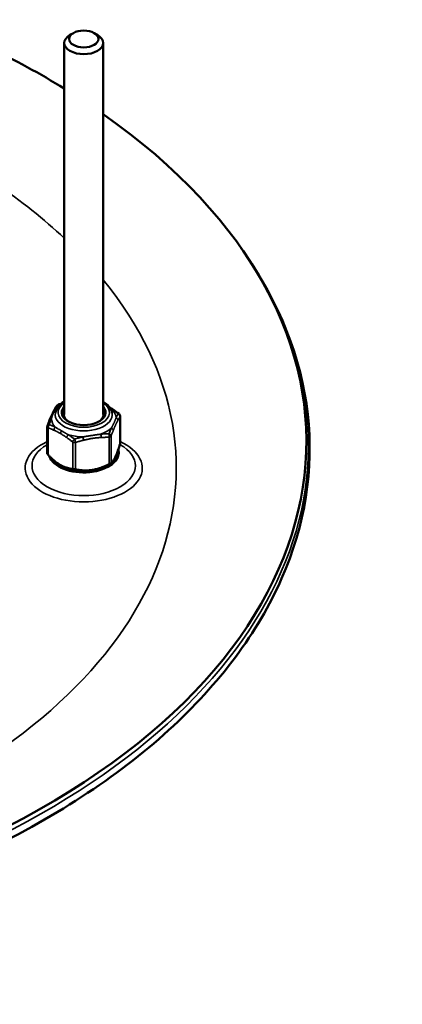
# Model space of a CAD drawing. Header units: millimetres. Extents: x 38 to 2514, y 38 to 1622.
# Tile 273 of 310: x 1750 to 1790, y 1137 to 1239. Entities that reach past the tile are written whole.
import ezdxf

# ---------------------------------------------------------------- set-up
doc = ezdxf.new("R2010")
doc.units = ezdxf.units.MM
doc.header["$LTSCALE"] = 7.692308
doc.layers.add('Visible (ISO)', color=7, linetype='Continuous', lineweight=50)
doc.layers.add('Visible Narrow (ISO)', color=7, linetype='Continuous', lineweight=35)

msp = doc.modelspace()

# ---------------------------------------------------------------- linework, layer by layer
at = {"layer": 'Visible (ISO)'}
for p, q in [((1755.7724, 1237.2273), (1755.4189, 1237.0232)), ((1757.8937, 1237.2273), (1758.2473, 1237.0232)), ((1754.8331, 1236.2067), (1754.8331, 1198.0355)), ((1758.8331, 1236.2067), (1758.8331, 1198.0355)), ((1772.9803, 1215.1393), (1773.1901, 1214.8401)), ((1760.5739, 1197.8452), (1760.5739, 1195.0908)), ((1753.0922, 1196.7806), (1753.0922, 1194.0262)), ((1753.0922, 1194.9367), (1753.0804, 1194.9299)), ((1760.5429, 1194.9546), (1760.5858, 1194.9299)), ((1754.865, 1192.6312), (1754.7898, 1192.6636)), ((1758.8011, 1192.6312), (1759.0086, 1192.7204))]:
    msp.add_line(p, q, dxfattribs=at)
for centre, start, end in [((1754.3142, 1198.7672), 107.03754, 147.806537), ((1760.2739, 1197.8452), 0, 51.880844), ((1753.3922, 1196.7806), 159.8212, 180)]:
    msp.add_arc(centre, 0.3, start, end, dxfattribs=at)
for centre, major_axis, start_param, end_param in [((1687.8331, 1230.083), (60, 0), 4.74572849, 6.5728723), ((1756.8331, 1236.2067), (2, 0), 2.35619449, 7.06858347), ((1687.8331, 1195.239), (-91.8592, 0), 3.89497845, 4.01240195), ((1687.8331, 1195.239), (-91.8592, 0), 5.59582198, 10.11214128), ((1756.8331, 1198.2396), (2.25, 0), 2.6657104, 6.75906756), ((1756.8331, 1194.1571), (-3.6, 0), 0.19192868, 3.2923744), ((1756.8331, 1194.1571), (3.2952, 0), 4.07232108, 5.35245688)]:
    msp.add_ellipse(centre, major_axis=major_axis, ratio=0.57735027, start_param=start_param, end_param=end_param, dxfattribs=at)
msp.add_ellipse((1756.8331, 1236.6149), major_axis=(1.5, 0), ratio=0.57735027, dxfattribs=at)
for points, knots in [([(1773.1901, 1214.8401), (1776.914, 1209.5289), (1779.1787, 1203.8359), (1780.4772, 1192.3937), (1779.5639, 1186.658), (1774.7288, 1175.6387), (1770.7852, 1170.3606), (1760.2344, 1160.7461), (1753.5894, 1156.4232), (1738.2961, 1149.212), (1729.6457, 1146.3277), (1711.2303, 1142.289), (1701.4695, 1141.1338), (1681.819, 1140.6626), (1671.9327, 1141.3457), (1653.0228, 1144.4833), (1644.0027, 1146.9374), (1627.732, 1153.3819), (1620.4856, 1157.3722), (1608.5131, 1166.5075), (1603.7861, 1171.652), (1597.3995, 1182.5541), (1595.7133, 1188.3072), (1595.5556, 1199.7543), (1597.0347, 1205.4359), (1600.7142, 1212.1765), (1601.5504, 1213.5199), (1602.4761, 1214.8401)], [5.11314242, 5.11314242, 5.11314242, 5.11314242, 5.43235958, 5.43235958, 5.74590062, 5.74590062, 6.06252606, 6.06252606, 6.38373431, 6.38373431, 6.70555755, 6.70555755, 7.0270743, 7.0270743, 7.34842283, 7.34842283, 7.66987209, 7.66987209, 7.99162868, 7.99162868, 8.31323672, 8.31323672, 8.63142815, 8.63142815, 8.94467558, 8.94467558, 9.02402452, 9.02402452, 9.02402452, 9.02402452]), ([(1754.8331, 1199.3381), (1754.8233, 1199.3326), (1754.8137, 1199.327), (1754.5709, 1199.1847), (1754.3709, 1199.0216), (1754.0735, 1198.6578), (1753.9708, 1198.4586), (1753.9224, 1198.2358), (1753.92, 1198.224), (1753.9178, 1198.2122)], [3.135140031, 3.135140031, 3.135140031, 3.135140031, 3.149054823, 3.149054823, 3.486037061, 3.486037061, 3.802307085, 3.802307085, 3.819880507, 3.819880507, 3.819880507, 3.819880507]), ([(1759.7483, 1198.2122), (1759.7142, 1198.3952), (1759.6373, 1198.5705), (1759.4032, 1198.909), (1759.2375, 1199.0686), (1758.9753, 1199.2528), (1758.9057, 1199.2967), (1758.8331, 1199.3381)], [0.892508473, 0.892508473, 0.892508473, 0.892508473, 1.165233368, 1.165233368, 1.473424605, 1.473424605, 1.577248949, 1.577248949, 1.577248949, 1.577248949]), ([(1760.5739, 1195.0908), (1760.5739, 1195.0782), (1760.5725, 1195.0646), (1760.5682, 1195.0426), (1760.5661, 1195.0343), (1760.5637, 1195.026)], [-0.148499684, -0.148499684, -0.148499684, -0.148499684, -0.14346855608, -0.14346855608, -0.14057793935, -0.14057793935, -0.14057793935, -0.14057793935]), ([(1753.1801, 1193.8837), (1753.1735, 1193.8907), (1753.1671, 1193.8976), (1753.1476, 1193.9197), (1753.1356, 1193.9347), (1753.1158, 1193.963), (1753.108, 1193.9763), (1753.0969, 1194.0001), (1753.0935, 1194.011), (1753.0923, 1194.0224), (1753.0922, 1194.0243), (1753.0922, 1194.0262)], [-0.1720043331, -0.1720043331, -0.1720043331, -0.1720043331, -0.1691137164, -0.1691137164, -0.1627024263, -0.1627024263, -0.1562911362, -0.1562911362, -0.1498798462, -0.1498798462, -0.148499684, -0.148499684, -0.148499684, -0.148499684]), ([(1759.6417, 1193.0394), (1759.6393, 1193.0373), (1759.6365, 1193.035), (1759.6258, 1193.027), (1759.6162, 1193.0204), (1759.5929, 1193.0055), (1759.5792, 1192.9973), (1759.549, 1192.9798), (1759.532, 1192.9704), (1759.4957, 1192.9508), (1759.4763, 1192.9407), (1759.4476, 1192.926), (1759.4386, 1192.9214), (1759.4296, 1192.9169)], [-0.1720043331, -0.1720043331, -0.1720043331, -0.1720043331, -0.1691137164, -0.1691137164, -0.1627024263, -0.1627024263, -0.1562911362, -0.1562911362, -0.1498798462, -0.1498798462, -0.1434685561, -0.1434685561, -0.1405779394, -0.1405779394, -0.1405779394, -0.1405779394]), ([(1755.9887, 1192.3846), (1755.9797, 1192.3864), (1755.9705, 1192.3881), (1755.9403, 1192.3937), (1755.9187, 1192.3975), (1755.8756, 1192.4048), (1755.8541, 1192.4082), (1755.8128, 1192.4146), (1755.7925, 1192.4176), (1755.7541, 1192.4229), (1755.7361, 1192.4252), (1755.7125, 1192.428), (1755.7056, 1192.4288), (1755.699, 1192.4294)], [-0.1720043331, -0.1720043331, -0.1720043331, -0.1720043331, -0.1691137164, -0.1691137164, -0.1627024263, -0.1627024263, -0.1562911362, -0.1562911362, -0.1498798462, -0.1498798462, -0.1434685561, -0.1434685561, -0.1405779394, -0.1405779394, -0.1405779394, -0.1405779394])]:
    msp.add_open_spline(points, degree=3, knots=knots, dxfattribs=at)
for points in [[(1753.8298, 1198.5346), (1753.9069, 1198.6755), (1753.9839, 1198.8056), (1754.0603, 1198.927)], [(1754.2263, 1199.054), (1754.3326, 1199.0866), (1754.4391, 1199.1181), (1754.5459, 1199.1485)], [(1753.3351, 1197.4693), (1753.4959, 1197.8681), (1753.6693, 1198.241), (1753.8298, 1198.5346)], [(1759.4908, 1198.7802), (1759.6084, 1198.7025), (1759.7252, 1198.621), (1759.8412, 1198.5402)], [(1759.8412, 1198.5402), (1760.0486, 1198.3957), (1760.2546, 1198.2417), (1760.4591, 1198.0812)], [(1753.1106, 1196.8841), (1753.1849, 1197.0861), (1753.2597, 1197.2822), (1753.3351, 1197.4693)]]:
    msp.add_open_spline(points, degree=3, dxfattribs=at)
for points, weights in [([(1759.6417, 1193.0394), (1760.1027, 1193.4357), (1760.5637, 1195.026)], [1.72096950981, 1.94467067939, 1.72096950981]), ([(1753.1801, 1193.8837), (1754.4395, 1192.5596), (1755.699, 1192.4294)], [1.7209164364, 1.9446107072, 1.7209164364]), ([(1755.9887, 1192.3846), (1757.7092, 1192.0537), (1759.4296, 1192.9169)], [1.72093340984, 1.94462988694, 1.72093340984])]:
    msp.add_rational_spline(points, weights, degree=2, dxfattribs=at)
at = {"layer": 'Visible Narrow (ISO)'}
for p, q in [((1760.5637, 1197.8004), (1760.5637, 1195.026)), ((1753.1801, 1196.6581), (1753.1801, 1193.8837)), ((1754.5623, 1196.3495), (1754.5479, 1196.3579)), ((1759.6417, 1195.8138), (1759.6417, 1193.0394)), ((1755.699, 1195.2038), (1755.699, 1192.4294)), ((1755.9887, 1195.159), (1755.9887, 1192.3846)), ((1759.4296, 1195.6913), (1759.4296, 1192.9169))]:
    msp.add_line(p, q, dxfattribs=at)
for centre, major_axis, ratio, start_param, end_param in [((1687.8331, 1192.5241), (78.5, 0), 0.57735027, 0.54812476, 0.7007928), ((1687.8331, 1194.8908), (-92.0855, 0), 0.57735027, 5.89854058, 9.80942269), ((1687.8331, 1192.5241), (78.5, 0), 0.57735027, 2.70090511, 6.72387285), ((1756.8331, 1198.2396), (-2.6354, 0), 0.57735027, 5.5740061, 10.13395717), ((1754.3142, 1198.7672), (-0.2539, 0.1598), 0.87828022, 5.46717043, 6.28318555), ((1754.3142, 1198.7672), (-0.0879, 0.2868), 0.10598565, 5.92533153, 6.2831853), ((1756.8331, 1198.0313), (2.932, 0), 0.57735027, 3.03448234, 6.39029562), ((1754.093, 1198.3906), (-0.2632, 0.1439), 0.84381868, 5.44671788, 6.28318543), ((1756.8331, 1197.6434), (3.3225, 0), 0.57735027, 2.48453254, 2.58799258), ((1756.8331, 1198.0355), (-2, 0), 0.57735027, 0, 0.72470233), ((1756.8331, 1198.0355), (2, 0), 0.57735027, 5.55848298, 6.28318531), ((1759.6697, 1198.294), (0.1715, 0.2462), 0.51497803, 0.00000001, 0.50225953), ((1756.8331, 1197.6434), (3.3225, 0), 0.57735027, 0.0300013, 0.49359748), ((1760.2739, 1197.8452), (0.1852, 0.236), 0.46625197, 0, 0.56275494), ((1760.2739, 1197.8452), (-0.2539, 0.1598), 0.87828022, 3.59938292, 4.87318804), ((1760.2739, 1197.8452), (0.3, 0), 0.57735027, 6.02138591, 6.28318531), ((1753.3922, 1196.7806), (-0.2816, 0.1035), 0.67425182, 5.29959034, 6.28318529), ((1753.3922, 1196.7806), (0.1041, 0.2814), 0.67028037, 0.97633225, 2.25013738), ((1753.6134, 1197.3571), (-0.2782, 0.1122), 0.72518461, 5.35390021, 6.2831853), ((1756.8331, 1197.6434), (-3.3225, 0), 0.57735027, 0.0300013, 0.49359748), ((1760.0528, 1197.4687), (-0.2632, 0.1439), 0.84381869, 3.54635588, 4.78758653), ((1753.3922, 1196.7806), (-0.3, 0), 0.57735027, 0, 0.78539816), ((1753.9964, 1196.5317), (0.1249, 0.2727), 0.6336121, 1.05792551, 2.29915616), ((1754.6517, 1196.2041), (0.15, 0.2598), 0.57735026, 1.29658587, 2.35619449), ((1755.3069, 1195.7751), (0.1715, 0.2462), 0.51497803, 1.16139094, 2.40262154), ((1756.8331, 1197.6434), (-3.3225, 0), 0.57735027, 1.07719881, 1.54079503), ((1756.8331, 1197.6434), (-3.3225, 0), 0.57735027, 2.1243964, 2.58799258), ((1758.5266, 1195.8309), (-0.0202, 0.2993), 0.26952362, 4.10122836, 5.34245902), ((1759.352, 1195.8586), (0.2816, -0.1035), 0.67425182, 0.29021016, 1.56401529), ((1759.352, 1195.8586), (-0.0009, 0.3), 0.31001405, 4.11988541, 5.39369059), ((1759.352, 1195.8586), (0.3, 0), 0.57735027, 4.97418836, 6.02138598), ((1759.5731, 1196.4351), (0.2782, -0.1122), 0.72518461, 0.31194556, 1.55317622), ((1756.8331, 1192.5241), (-6.0142, 0), 0.57735027, 5.3836896, 10.32427367), ((1756.8331, 1192.7633), (-5.3071, 0), 0.57735027, 5.49778714, 10.21017612), ((1755.9111, 1195.3263), (0.1852, 0.236), 0.46625197, 1.15673728, 2.43054246), ((1755.9111, 1195.3263), (-0.3, 0), 0.57735027, 0.78539815, 1.83259578), ((1755.9111, 1195.3263), (-0.0879, 0.2868), 0.10598565, 4.05754405, 5.33134919), ((1756.7365, 1195.554), (-0.0706, 0.2916), 0.15088955, 4.06524596, 5.30647661)]:
    msp.add_ellipse(centre, major_axis=major_axis, ratio=ratio, start_param=start_param, end_param=end_param, dxfattribs=at)
for points, knots in [([(1754.0068, 1198.652), (1754.0243, 1198.683), (1754.0419, 1198.7138), (1754.0596, 1198.744), (1754.0668, 1198.7564), (1754.074, 1198.7686), (1754.0812, 1198.7808), (1754.0942, 1198.8026), (1754.107, 1198.824), (1754.1202, 1198.8456), (1754.1323, 1198.8656), (1754.1447, 1198.8856), (1754.1575, 1198.9061), (1754.1761, 1198.936), (1754.1956, 1198.9668), (1754.2159, 1198.9983), (1754.2247, 1199.0118), (1754.2335, 1199.0254), (1754.2425, 1199.0391)], [0, 0, 0, 0, 0.23660454, 0.23660454, 0.23660454, 0.333333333, 0.333333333, 0.333333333, 0.506469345, 0.506469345, 0.506469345, 0.666666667, 0.666666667, 0.666666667, 0.899956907, 0.899956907, 0.899956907, 0.999999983, 0.999999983, 0.999999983, 0.999999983]), ([(1754.2425, 1199.0391), (1754.2978, 1199.0563), (1754.3508, 1199.0725), (1754.4016, 1199.0878), (1754.4385, 1199.0988), (1754.4743, 1199.1095), (1754.509, 1199.1196)], [0, 0, 0, 0, 0.142857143, 0.142857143, 0.142857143, 0.246437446, 0.246437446, 0.246437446, 0.246437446]), ([(1753.512, 1197.5859), (1753.5229, 1197.6279), (1753.5339, 1197.6683), (1753.545, 1197.707), (1753.5543, 1197.7393), (1753.5637, 1197.7704), (1753.5732, 1197.8003), (1753.575, 1197.8062), (1753.5769, 1197.8121), (1753.5788, 1197.818), (1753.5884, 1197.8477), (1753.598, 1197.8762), (1753.6075, 1197.9033), (1753.6092, 1197.9083), (1753.611, 1197.9133), (1753.6127, 1197.9182), (1753.624, 1197.9497), (1753.6351, 1197.9792), (1753.6459, 1198.0068), (1753.6552, 1198.0306), (1753.6644, 1198.0529), (1753.6733, 1198.0741), (1753.6747, 1198.0775), (1753.6762, 1198.0808), (1753.6776, 1198.0842), (1753.686, 1198.1039), (1753.6942, 1198.1225), (1753.7023, 1198.1403), (1753.7041, 1198.1443), (1753.706, 1198.1483), (1753.7078, 1198.1522), (1753.7161, 1198.1703), (1753.7243, 1198.1876), (1753.7325, 1198.2044), (1753.7339, 1198.2074), (1753.7354, 1198.2104), (1753.7369, 1198.2134), (1753.7452, 1198.2304), (1753.7535, 1198.2468), (1753.7619, 1198.2629), (1753.7632, 1198.2654), (1753.7645, 1198.2679), (1753.7658, 1198.2704), (1753.7755, 1198.289), (1753.7854, 1198.3073), (1753.7954, 1198.3254), (1753.8055, 1198.3435), (1753.8157, 1198.3615), (1753.8262, 1198.3793), (1753.8366, 1198.3971), (1753.8472, 1198.4146), (1753.8579, 1198.432), (1753.8669, 1198.4467), (1753.8761, 1198.4612), (1753.8855, 1198.4759), (1753.8871, 1198.4785), (1753.8888, 1198.4811), (1753.8905, 1198.4837), (1753.9006, 1198.4992), (1753.9109, 1198.5149), (1753.9217, 1198.531), (1753.9229, 1198.5328), (1753.9241, 1198.5345), (1753.9253, 1198.5363), (1753.9356, 1198.5515), (1753.9462, 1198.567), (1753.9575, 1198.5831), (1753.9595, 1198.586), (1753.9616, 1198.5889), (1753.9637, 1198.5919), (1753.9772, 1198.6111), (1753.9916, 1198.6311), (1754.0068, 1198.652)], [0.000000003, 0.000000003, 0.000000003, 0.000000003, 0.066666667, 0.066666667, 0.066666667, 0.122314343, 0.122314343, 0.122314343, 0.133333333, 0.133333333, 0.133333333, 0.189625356, 0.189625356, 0.189625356, 0.2, 0.2, 0.2, 0.266666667, 0.266666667, 0.266666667, 0.324069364, 0.324069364, 0.324069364, 0.333333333, 0.333333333, 0.333333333, 0.387702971, 0.387702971, 0.387702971, 0.4, 0.4, 0.4, 0.456463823, 0.456463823, 0.456463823, 0.466666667, 0.466666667, 0.466666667, 0.524372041, 0.524372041, 0.524372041, 0.533333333, 0.533333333, 0.533333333, 0.6, 0.6, 0.6, 0.666666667, 0.666666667, 0.666666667, 0.733333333, 0.733333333, 0.733333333, 0.78993551, 0.78993551, 0.78993551, 0.8, 0.8, 0.8, 0.860063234, 0.860063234, 0.860063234, 0.866666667, 0.866666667, 0.866666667, 0.923100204, 0.923100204, 0.923100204, 0.933333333, 0.933333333, 0.933333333, 0.999999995, 0.999999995, 0.999999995, 0.999999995]), ([(1759.5277, 1198.7289), (1759.5325, 1198.7255), (1759.5373, 1198.722), (1759.5738, 1198.6952), (1759.6061, 1198.671), (1759.6713, 1198.6212), (1759.7042, 1198.5956), (1759.7446, 1198.5637), (1759.7518, 1198.558), (1759.759, 1198.5523)], [0.643787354, 0.643787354, 0.643787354, 0.643787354, 0.666666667, 0.666666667, 0.817966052, 0.817966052, 0.967567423, 0.967567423, 0.999999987, 0.999999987, 0.999999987, 0.999999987]), ([(1759.759, 1198.5523), (1759.7998, 1198.5235), (1759.839, 1198.4956), (1759.8764, 1198.4685), (1759.9138, 1198.4414), (1759.9495, 1198.4152), (1759.9835, 1198.39), (1760.0176, 1198.3647), (1760.0499, 1198.3405), (1760.0807, 1198.3172), (1760.1114, 1198.294), (1760.1405, 1198.2717), (1760.168, 1198.2506), (1760.1955, 1198.2295), (1760.2213, 1198.2094), (1760.2456, 1198.1905), (1760.2698, 1198.1716), (1760.2925, 1198.1538), (1760.3135, 1198.1372), (1760.3346, 1198.1205), (1760.354, 1198.1051), (1760.3719, 1198.0909)], [0, 0, 0, 0, 0.14285714, 0.14285714, 0.14285714, 0.28571429, 0.28571429, 0.28571429, 0.42857143, 0.42857143, 0.42857143, 0.57142857, 0.57142857, 0.57142857, 0.71428571, 0.71428571, 0.71428571, 0.85714286, 0.85714286, 0.85714286, 1, 1, 1, 1]), ([(1760.3719, 1198.0909), (1760.3578, 1198.0671), (1760.3442, 1198.0441), (1760.3312, 1198.0217), (1760.3182, 1197.9992), (1760.3057, 1197.9775), (1760.2937, 1197.9564), (1760.2817, 1197.9354), (1760.2703, 1197.915), (1760.2594, 1197.8955), (1760.2485, 1197.8759), (1760.2381, 1197.8571), (1760.2282, 1197.8391), (1760.2184, 1197.8211), (1760.2091, 1197.804), (1760.2003, 1197.7877), (1760.1915, 1197.7714), (1760.1833, 1197.756), (1760.1756, 1197.7415), (1760.1679, 1197.7271), (1760.1607, 1197.7135), (1760.1541, 1197.701)], [0.000000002, 0.000000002, 0.000000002, 0.000000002, 0.142857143, 0.142857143, 0.142857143, 0.285714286, 0.285714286, 0.285714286, 0.428571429, 0.428571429, 0.428571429, 0.571428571, 0.571428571, 0.571428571, 0.714285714, 0.714285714, 0.714285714, 0.857142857, 0.857142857, 0.857142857, 1, 1, 1, 1]), ([(1753.2943, 1196.996), (1753.3084, 1197.0361), (1753.3219, 1197.0743), (1753.335, 1197.1107), (1753.348, 1197.1472), (1753.3605, 1197.1818), (1753.3724, 1197.2148), (1753.3844, 1197.2478), (1753.3959, 1197.279), (1753.4068, 1197.3086), (1753.4177, 1197.3381), (1753.4281, 1197.366), (1753.4379, 1197.3923), (1753.4478, 1197.4185), (1753.4571, 1197.4432), (1753.4659, 1197.4662), (1753.4746, 1197.4893), (1753.4829, 1197.5108), (1753.4906, 1197.5307), (1753.4983, 1197.5506), (1753.5054, 1197.569), (1753.512, 1197.5859)], [0.000000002, 0.000000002, 0.000000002, 0.000000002, 0.142857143, 0.142857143, 0.142857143, 0.285714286, 0.285714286, 0.285714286, 0.428571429, 0.428571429, 0.428571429, 0.571428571, 0.571428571, 0.571428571, 0.714285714, 0.714285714, 0.714285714, 0.857142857, 0.857142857, 0.857142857, 1, 1, 1, 1]), ([(1753.9071, 1196.7345), (1753.8663, 1196.7537), (1753.8272, 1196.7718), (1753.7898, 1196.7887), (1753.7524, 1196.8056), (1753.7167, 1196.8215), (1753.6826, 1196.8364), (1753.6486, 1196.8513), (1753.6162, 1196.8652), (1753.5855, 1196.8782), (1753.5548, 1196.8912), (1753.5257, 1196.9033), (1753.4982, 1196.9147), (1753.4707, 1196.926), (1753.4448, 1196.9365), (1753.4206, 1196.9462), (1753.3963, 1196.956), (1753.3737, 1196.965), (1753.3526, 1196.9732), (1753.3316, 1196.9815), (1753.3121, 1196.9891), (1753.2943, 1196.996)], [0, 0, 0, 0, 0.14285714, 0.14285714, 0.14285714, 0.28571429, 0.28571429, 0.28571429, 0.42857143, 0.42857143, 0.42857143, 0.57142857, 0.57142857, 0.57142857, 0.71428571, 0.71428571, 0.71428571, 0.85714286, 0.85714286, 0.85714286, 1, 1, 1, 1]), ([(1760.1541, 1197.701), (1760.1461, 1197.6753), (1760.1379, 1197.6504), (1760.1297, 1197.6261), (1760.1269, 1197.6177), (1760.124, 1197.6094), (1760.1212, 1197.6012), (1760.1119, 1197.5744), (1760.1024, 1197.5483), (1760.093, 1197.523), (1760.0911, 1197.5179), (1760.0892, 1197.5129), (1760.0874, 1197.508), (1760.0778, 1197.4826), (1760.0682, 1197.458), (1760.0587, 1197.4342), (1760.0569, 1197.4298), (1760.0552, 1197.4254), (1760.0534, 1197.4211), (1760.0422, 1197.3933), (1760.0311, 1197.3667), (1760.0202, 1197.3413), (1760.0109, 1197.3194), (1760.0018, 1197.2985), (1759.9928, 1197.2783), (1759.9914, 1197.2751), (1759.99, 1197.2718), (1759.9885, 1197.2686), (1759.9801, 1197.2498), (1759.9719, 1197.2317), (1759.9639, 1197.2141), (1759.962, 1197.2101), (1759.9602, 1197.2061), (1759.9584, 1197.2022), (1759.9501, 1197.1842), (1759.9418, 1197.1667), (1759.9337, 1197.1495), (1759.9322, 1197.1464), (1759.9307, 1197.1433), (1759.9293, 1197.1402), (1759.9209, 1197.1227), (1759.9126, 1197.1055), (1759.9043, 1197.0884), (1759.903, 1197.0857), (1759.9016, 1197.0831), (1759.9003, 1197.0804), (1759.8906, 1197.0606), (1759.8808, 1197.0408), (1759.8707, 1197.0208), (1759.8607, 1197.0009), (1759.8504, 1196.9808), (1759.84, 1196.9607), (1759.8296, 1196.9405), (1759.819, 1196.9203), (1759.8083, 1196.9001), (1759.7992, 1196.883), (1759.7901, 1196.866), (1759.7807, 1196.8487), (1759.779, 1196.8456), (1759.7773, 1196.8425), (1759.7756, 1196.8394), (1759.7656, 1196.8209), (1759.7552, 1196.8021), (1759.7444, 1196.7827), (1759.7432, 1196.7806), (1759.742, 1196.7784), (1759.7408, 1196.7763), (1759.7306, 1196.758), (1759.7199, 1196.7391), (1759.7087, 1196.7194), (1759.7066, 1196.7159), (1759.7046, 1196.7123), (1759.7025, 1196.7087), (1759.689, 1196.6852), (1759.6746, 1196.6605), (1759.6594, 1196.6349)], [0.000000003, 0.000000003, 0.000000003, 0.000000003, 0.04954673, 0.04954673, 0.04954673, 0.066666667, 0.066666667, 0.066666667, 0.122314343, 0.122314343, 0.122314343, 0.133333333, 0.133333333, 0.133333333, 0.189625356, 0.189625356, 0.189625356, 0.2, 0.2, 0.2, 0.266666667, 0.266666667, 0.266666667, 0.324069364, 0.324069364, 0.324069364, 0.333333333, 0.333333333, 0.333333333, 0.387702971, 0.387702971, 0.387702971, 0.4, 0.4, 0.4, 0.456463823, 0.456463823, 0.456463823, 0.466666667, 0.466666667, 0.466666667, 0.524372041, 0.524372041, 0.524372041, 0.533333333, 0.533333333, 0.533333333, 0.6, 0.6, 0.6, 0.666666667, 0.666666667, 0.666666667, 0.733333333, 0.733333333, 0.733333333, 0.78993551, 0.78993551, 0.78993551, 0.8, 0.8, 0.8, 0.860063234, 0.860063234, 0.860063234, 0.866666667, 0.866666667, 0.866666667, 0.923100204, 0.923100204, 0.923100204, 0.933333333, 0.933333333, 0.933333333, 0.999999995, 0.999999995, 0.999999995, 0.999999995]), ([(1760.5637, 1197.8004), (1760.5493, 1197.7774), (1760.5354, 1197.7551), (1760.5221, 1197.7334), (1760.5088, 1197.7117), (1760.496, 1197.6907), (1760.4838, 1197.6704), (1760.4716, 1197.65), (1760.46, 1197.6304), (1760.4489, 1197.6115), (1760.4378, 1197.5926), (1760.4273, 1197.5745), (1760.4173, 1197.5571), (1760.4073, 1197.5398), (1760.3979, 1197.5232), (1760.389, 1197.5075), (1760.3802, 1197.4918), (1760.3719, 1197.4769), (1760.3641, 1197.463), (1760.3564, 1197.449), (1760.3492, 1197.436), (1760.3426, 1197.4238)], [0.000000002, 0.000000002, 0.000000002, 0.000000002, 0.142857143, 0.142857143, 0.142857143, 0.285714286, 0.285714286, 0.285714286, 0.428571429, 0.428571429, 0.428571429, 0.571428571, 0.571428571, 0.571428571, 0.714285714, 0.714285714, 0.714285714, 0.857142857, 0.857142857, 0.857142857, 1, 1, 1, 1]), ([(1753.7843, 1196.4093), (1753.7443, 1196.4276), (1753.7059, 1196.4448), (1753.6691, 1196.4609), (1753.6324, 1196.4771), (1753.5972, 1196.4922), (1753.5637, 1196.5063), (1753.5302, 1196.5205), (1753.4983, 1196.5338), (1753.468, 1196.5461), (1753.4377, 1196.5585), (1753.409, 1196.5701), (1753.3818, 1196.5808), (1753.3547, 1196.5916), (1753.3291, 1196.6016), (1753.3051, 1196.6108), (1753.2811, 1196.6201), (1753.2587, 1196.6286), (1753.2379, 1196.6365), (1753.217, 1196.6444), (1753.1978, 1196.6516), (1753.1801, 1196.6581)], [0, 0, 0, 0, 0.14285714, 0.14285714, 0.14285714, 0.28571429, 0.28571429, 0.28571429, 0.42857143, 0.42857143, 0.42857143, 0.57142857, 0.57142857, 0.57142857, 0.71428571, 0.71428571, 0.71428571, 0.85714286, 0.85714286, 0.85714286, 1, 1, 1, 1]), ([(1754.4395, 1196.0817), (1754.4023, 1196.1031), (1754.365, 1196.124), (1754.2943, 1196.1626), (1754.2609, 1196.1803), (1754.1991, 1196.2123), (1754.1706, 1196.2267), (1754.1083, 1196.2577), (1754.0743, 1196.2742), (1754.0321, 1196.2944), (1754.0249, 1196.2978), (1753.9862, 1196.3161), (1753.9536, 1196.3313), (1753.8842, 1196.3635), (1753.8472, 1196.3804), (1753.8011, 1196.4016), (1753.7927, 1196.4054), (1753.7843, 1196.4093)], [0, 0, 0, 0, 0.175047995, 0.175047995, 0.333333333, 0.333333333, 0.471469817, 0.471469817, 0.633983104, 0.633983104, 0.666666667, 0.666666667, 0.810588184, 0.810588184, 0.965671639, 0.965671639, 0.999999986, 0.999999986, 0.999999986, 0.999999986]), ([(1754.5479, 1196.3579), (1754.5143, 1196.3772), (1754.4811, 1196.3964), (1754.415, 1196.4346), (1754.3821, 1196.4536), (1754.3434, 1196.4761), (1754.3369, 1196.4798), (1754.3057, 1196.4979), (1754.2815, 1196.512), (1754.2334, 1196.5399), (1754.2097, 1196.5538), (1754.1653, 1196.5797), (1754.1449, 1196.5917), (1754.0924, 1196.6227), (1754.0601, 1196.6418), (1753.9949, 1196.6809), (1753.962, 1196.7008), (1753.9216, 1196.7256), (1753.9144, 1196.7301), (1753.9071, 1196.7345)], [0, 0, 0, 0, 0.14984039, 0.14984039, 0.302464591, 0.302464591, 0.333333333, 0.333333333, 0.451125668, 0.451125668, 0.567562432, 0.567562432, 0.666666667, 0.666666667, 0.817966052, 0.817966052, 0.967567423, 0.967567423, 0.999999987, 0.999999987, 0.999999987, 0.999999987]), ([(1755.0948, 1195.6527), (1755.0387, 1195.6917), (1754.9838, 1195.73), (1754.9313, 1195.7662), (1754.8992, 1195.7883), (1754.8681, 1195.8096), (1754.8369, 1195.8307), (1754.817, 1195.8442), (1754.7971, 1195.8575), (1754.777, 1195.8709), (1754.7255, 1195.9052), (1754.6726, 1195.9397), (1754.6166, 1195.9749), (1754.5605, 1196.0101), (1754.5013, 1196.046), (1754.4395, 1196.0817)], [0.000000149, 0.000000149, 0.000000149, 0.000000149, 0.25, 0.25, 0.25, 0.402499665, 0.402499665, 0.402499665, 0.5, 0.5, 0.5, 0.75, 0.75, 0.75, 0.99999998, 0.99999998, 0.99999998, 0.99999998]), ([(1755.2589, 1195.9541), (1755.2163, 1195.9773), (1755.1745, 1196.0004), (1755.1152, 1196.0334), (1755.0969, 1196.0436), (1755.0467, 1196.0718), (1755.0154, 1196.0895), (1754.9594, 1196.1213), (1754.9347, 1196.1354), (1754.879, 1196.1672), (1754.848, 1196.1849), (1754.79, 1196.2182), (1754.7632, 1196.2337), (1754.6954, 1196.2727), (1754.6538, 1196.2967), (1754.595, 1196.3307), (1754.5787, 1196.34), (1754.5623, 1196.3495)], [0.000000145, 0.000000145, 0.000000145, 0.000000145, 0.171699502, 0.171699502, 0.25, 0.25, 0.38899375, 0.38899375, 0.5, 0.5, 0.636168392, 0.636168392, 0.75, 0.75, 0.917939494, 0.917939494, 0.981398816, 0.981398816, 0.981398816, 0.981398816]), ([(1755.8849, 1195.5003), (1755.8432, 1195.5322), (1755.8033, 1195.5624), (1755.765, 1195.591), (1755.7268, 1195.6197), (1755.6902, 1195.6469), (1755.6553, 1195.6726), (1755.6204, 1195.6983), (1755.5872, 1195.7225), (1755.5557, 1195.7453), (1755.5242, 1195.7681), (1755.4943, 1195.7895), (1755.4662, 1195.8096), (1755.438, 1195.8296), (1755.4116, 1195.8482), (1755.3868, 1195.8656), (1755.3621, 1195.8829), (1755.3391, 1195.899), (1755.3177, 1195.9137), (1755.2964, 1195.9284), (1755.2768, 1195.9419), (1755.2589, 1195.9541)], [0, 0, 0, 0, 0.14285714, 0.14285714, 0.14285714, 0.28571429, 0.28571429, 0.28571429, 0.42857143, 0.42857143, 0.42857143, 0.57142857, 0.57142857, 0.57142857, 0.71428571, 0.71428571, 0.71428571, 0.85714286, 0.85714286, 0.85714286, 1, 1, 1, 1]), ([(1758.5799, 1196.0117), (1758.546, 1196.0063), (1758.5126, 1196.0011), (1758.4801, 1195.9961), (1758.4533, 1195.992), (1758.427, 1195.988), (1758.4007, 1195.984), (1758.3953, 1195.9832), (1758.3898, 1195.9824), (1758.3843, 1195.9816), (1758.3527, 1195.9768), (1758.321, 1195.9721), (1758.2893, 1195.9674), (1758.2576, 1195.9627), (1758.2259, 1195.9581), (1758.194, 1195.9534), (1758.1621, 1195.9487), (1758.1301, 1195.944), (1758.0979, 1195.9393), (1758.0658, 1195.9345), (1758.0337, 1195.9298), (1758.0014, 1195.925), (1757.9711, 1195.9206), (1757.9408, 1195.9161), (1757.9099, 1195.9114), (1757.88, 1195.907), (1757.8497, 1195.9024), (1757.8185, 1195.8977), (1757.8134, 1195.897), (1757.8084, 1195.8962), (1757.8033, 1195.8954), (1757.775, 1195.8911), (1757.7459, 1195.8867), (1757.7155, 1195.882), (1757.7086, 1195.881), (1757.7017, 1195.8799), (1757.6946, 1195.8788), (1757.6638, 1195.8741), (1757.6317, 1195.8691), (1757.5979, 1195.8638), (1757.59, 1195.8626), (1757.5821, 1195.8613), (1757.574, 1195.8601), (1757.5313, 1195.8534), (1757.486, 1195.8462), (1757.438, 1195.8385), (1757.39, 1195.8308), (1757.3392, 1195.8226), (1757.2858, 1195.814), (1757.2394, 1195.8065), (1757.1909, 1195.7986), (1757.1405, 1195.7904), (1757.1331, 1195.7892), (1757.1256, 1195.788), (1757.118, 1195.7868), (1757.0722, 1195.7793), (1757.0247, 1195.7717), (1756.9755, 1195.7638), (1756.9619, 1195.7616), (1756.9481, 1195.7594), (1756.9342, 1195.7572), (1756.8889, 1195.75), (1756.8422, 1195.7427), (1756.794, 1195.7352), (1756.7741, 1195.7322), (1756.7539, 1195.7291), (1756.7334, 1195.726)], [0, 0, 0, 0, 0.066666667, 0.066666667, 0.066666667, 0.121806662, 0.121806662, 0.121806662, 0.133333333, 0.133333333, 0.133333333, 0.2, 0.2, 0.2, 0.266666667, 0.266666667, 0.266666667, 0.333333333, 0.333333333, 0.333333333, 0.4, 0.4, 0.4, 0.462768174, 0.462768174, 0.462768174, 0.523544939, 0.523544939, 0.523544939, 0.533333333, 0.533333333, 0.533333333, 0.587683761, 0.587683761, 0.587683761, 0.6, 0.6, 0.6, 0.654062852, 0.654062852, 0.654062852, 0.666666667, 0.666666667, 0.666666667, 0.733333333, 0.733333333, 0.733333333, 0.8, 0.8, 0.8, 0.858081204, 0.858081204, 0.858081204, 0.866666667, 0.866666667, 0.866666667, 0.918858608, 0.918858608, 0.918858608, 0.933333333, 0.933333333, 0.933333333, 0.98048823, 0.98048823, 0.98048823, 0.999999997, 0.999999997, 0.999999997, 0.999999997]), ([(1759.4237, 1196.0478), (1759.3684, 1196.047), (1759.3154, 1196.046), (1759.2645, 1196.0448), (1759.2136, 1196.0436), (1759.1649, 1196.0422), (1759.1182, 1196.0407), (1759.0716, 1196.0391), (1759.0271, 1196.0373), (1758.9847, 1196.0355), (1758.9424, 1196.0337), (1758.9022, 1196.0317), (1758.8641, 1196.0297), (1758.8261, 1196.0277), (1758.7901, 1196.0257), (1758.7564, 1196.0236), (1758.7226, 1196.0216), (1758.691, 1196.0195), (1758.6616, 1196.0175), (1758.6322, 1196.0155), (1758.605, 1196.0135), (1758.5799, 1196.0117)], [0, 0, 0, 0, 0.14285714, 0.14285714, 0.14285714, 0.28571429, 0.28571429, 0.28571429, 0.42857143, 0.42857143, 0.42857143, 0.57142857, 0.57142857, 0.57142857, 0.71428571, 0.71428571, 0.71428571, 0.85714286, 0.85714286, 0.85714286, 1, 1, 1, 1]), ([(1759.6594, 1196.6349), (1759.6348, 1196.5761), (1759.6098, 1196.5155), (1759.5849, 1196.4544), (1759.56, 1196.3934), (1759.5353, 1196.3319), (1759.5087, 1196.2649), (1759.4821, 1196.1978), (1759.4536, 1196.1252), (1759.4237, 1196.0478)], [0, 0, 0, 0, 0.333333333, 0.333333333, 0.333333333, 0.666666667, 0.666666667, 0.666666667, 0.999999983, 0.999999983, 0.999999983, 0.999999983]), ([(1759.8629, 1196.3903), (1759.8478, 1196.3527), (1759.8324, 1196.3142), (1759.809, 1196.2548), (1759.8009, 1196.2343), (1759.7809, 1196.1828), (1759.7689, 1196.1519), (1759.7452, 1196.0902), (1759.7335, 1196.0596), (1759.7056, 1195.9856), (1759.689, 1195.9414), (1759.662, 1195.8687), (1759.6519, 1195.8415), (1759.6417, 1195.8138)], [0, 0, 0, 0, 0.218597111, 0.218597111, 0.333333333, 0.333333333, 0.504892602, 0.504892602, 0.666666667, 0.666666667, 0.878277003, 0.878277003, 0.999999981, 0.999999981, 0.999999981, 0.999999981]), ([(1755.699, 1195.2038), (1755.6587, 1195.2354), (1755.6201, 1195.2654), (1755.5831, 1195.2939), (1755.5461, 1195.3224), (1755.5108, 1195.3493), (1755.4771, 1195.3747), (1755.4434, 1195.4002), (1755.4114, 1195.4242), (1755.381, 1195.4467), (1755.3505, 1195.4693), (1755.3218, 1195.4904), (1755.2946, 1195.5102), (1755.2675, 1195.53), (1755.242, 1195.5484), (1755.2181, 1195.5655), (1755.1943, 1195.5826), (1755.1721, 1195.5983), (1755.1515, 1195.6129), (1755.1309, 1195.6274), (1755.112, 1195.6406), (1755.0948, 1195.6527)], [0.000000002, 0.000000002, 0.000000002, 0.000000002, 0.142857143, 0.142857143, 0.142857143, 0.285714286, 0.285714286, 0.285714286, 0.428571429, 0.428571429, 0.428571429, 0.571428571, 0.571428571, 0.571428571, 0.714285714, 0.714285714, 0.714285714, 0.857142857, 0.857142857, 0.857142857, 1, 1, 1, 1]), ([(1756.7334, 1195.726), (1756.67, 1195.7112), (1756.606, 1195.6957), (1756.5421, 1195.6798), (1756.5161, 1195.6733), (1756.4902, 1195.6667), (1756.4643, 1195.6601), (1756.4177, 1195.6482), (1756.3712, 1195.6361), (1756.3239, 1195.6236), (1756.2802, 1195.612), (1756.2359, 1195.6), (1756.19, 1195.5874), (1756.1229, 1195.5689), (1756.0527, 1195.5491), (1755.9796, 1195.528), (1755.9485, 1195.519), (1755.9169, 1195.5098), (1755.8849, 1195.5003)], [0, 0, 0, 0, 0.237135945, 0.237135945, 0.237135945, 0.333333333, 0.333333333, 0.333333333, 0.506776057, 0.506776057, 0.506776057, 0.666666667, 0.666666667, 0.666666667, 0.900398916, 0.900398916, 0.900398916, 0.999999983, 0.999999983, 0.999999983, 0.999999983]), ([(1756.8141, 1195.3867), (1756.7575, 1195.373), (1756.7002, 1195.3587), (1756.6129, 1195.3362), (1756.5829, 1195.3284), (1756.508, 1195.3086), (1756.4633, 1195.2966), (1756.3749, 1195.2722), (1756.3313, 1195.26), (1756.2269, 1195.2302), (1756.1649, 1195.2121), (1756.0641, 1195.182), (1756.0267, 1195.1706), (1755.9887, 1195.159)], [0, 0, 0, 0, 0.218882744, 0.218882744, 0.333333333, 0.333333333, 0.505169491, 0.505169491, 0.666666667, 0.666666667, 0.878522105, 0.878522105, 0.999999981, 0.999999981, 0.999999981, 0.999999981]), ([(1758.6043, 1195.6636), (1758.5695, 1195.6613), (1758.5354, 1195.659), (1758.5025, 1195.6567), (1758.4695, 1195.6545), (1758.4376, 1195.6523), (1758.4058, 1195.65), (1758.374, 1195.6477), (1758.3424, 1195.6454), (1758.3109, 1195.643), (1758.2794, 1195.6405), (1758.248, 1195.638), (1758.2166, 1195.6353), (1758.1852, 1195.6326), (1758.1537, 1195.6298), (1758.1223, 1195.6268), (1758.0909, 1195.6238), (1758.0596, 1195.6207), (1758.0283, 1195.6174), (1757.9971, 1195.614), (1757.9659, 1195.6105), (1757.9342, 1195.6067), (1757.9026, 1195.6029), (1757.8704, 1195.5988), (1757.8372, 1195.5944), (1757.8039, 1195.5899), (1757.7695, 1195.585), (1757.7332, 1195.5795), (1757.6969, 1195.574), (1757.6587, 1195.568), (1757.6181, 1195.5611), (1757.5775, 1195.5542), (1757.5344, 1195.5466), (1757.4888, 1195.5379), (1757.4431, 1195.5293), (1757.3948, 1195.5197), (1757.3441, 1195.5092), (1757.2975, 1195.4995), (1757.2488, 1195.4889), (1757.1979, 1195.4775), (1757.1934, 1195.4764), (1757.1888, 1195.4754), (1757.1842, 1195.4744), (1757.1392, 1195.4642), (1757.0925, 1195.4534), (1757.0438, 1195.4419), (1757.0321, 1195.4391), (1757.0202, 1195.4363), (1757.0082, 1195.4334), (1756.9653, 1195.4232), (1756.9209, 1195.4125), (1756.875, 1195.4014), (1756.855, 1195.3966), (1756.8347, 1195.3917), (1756.8141, 1195.3867)], [0, 0, 0, 0, 0.066666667, 0.066666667, 0.066666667, 0.133333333, 0.133333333, 0.133333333, 0.2, 0.2, 0.2, 0.266666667, 0.266666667, 0.266666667, 0.333333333, 0.333333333, 0.333333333, 0.4, 0.4, 0.4, 0.466666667, 0.466666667, 0.466666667, 0.533333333, 0.533333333, 0.533333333, 0.6, 0.6, 0.6, 0.666666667, 0.666666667, 0.666666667, 0.733333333, 0.733333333, 0.733333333, 0.8, 0.8, 0.8, 0.861207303, 0.861207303, 0.861207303, 0.866666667, 0.866666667, 0.866666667, 0.920367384, 0.920367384, 0.920367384, 0.933333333, 0.933333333, 0.933333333, 0.979731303, 0.979731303, 0.979731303, 0.999999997, 0.999999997, 0.999999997, 0.999999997]), ([(1759.4296, 1195.6913), (1759.3754, 1195.6911), (1759.3233, 1195.6907), (1759.2734, 1195.69), (1759.2235, 1195.6893), (1759.1757, 1195.6884), (1759.13, 1195.6873), (1759.0844, 1195.6862), (1759.0408, 1195.6849), (1758.9994, 1195.6835), (1758.958, 1195.6821), (1758.9187, 1195.6806), (1758.8815, 1195.6789), (1758.8443, 1195.6773), (1758.8093, 1195.6756), (1758.7763, 1195.6739), (1758.7434, 1195.6722), (1758.7126, 1195.6704), (1758.6839, 1195.6687), (1758.6552, 1195.667), (1758.6287, 1195.6653), (1758.6043, 1195.6636)], [0.000000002, 0.000000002, 0.000000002, 0.000000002, 0.142857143, 0.142857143, 0.142857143, 0.285714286, 0.285714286, 0.285714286, 0.428571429, 0.428571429, 0.428571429, 0.571428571, 0.571428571, 0.571428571, 0.714285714, 0.714285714, 0.714285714, 0.857142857, 0.857142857, 0.857142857, 1, 1, 1, 1])]:
    msp.add_open_spline(points, degree=3, knots=knots, dxfattribs=at)
msp.add_open_spline([(1760.3426, 1197.4238), (1760.3254, 1197.3923), (1760.2923, 1197.332), (1760.247, 1197.2477), (1760.2055, 1197.1685), (1760.1684, 1197.0949), (1760.1354, 1197.0273), (1760.1059, 1196.9648), (1760.0787, 1196.9056), (1760.0529, 1196.8478), (1760.0273, 1196.7892), (1760.0015, 1196.729), (1759.9758, 1196.6676), (1759.9503, 1196.6059), (1759.9237, 1196.5408), (1759.8951, 1196.4702), (1759.8739, 1196.4177), (1759.8629, 1196.3903)], degree=3, dxfattribs=at)

doc.saveas('drawing.dxf')
